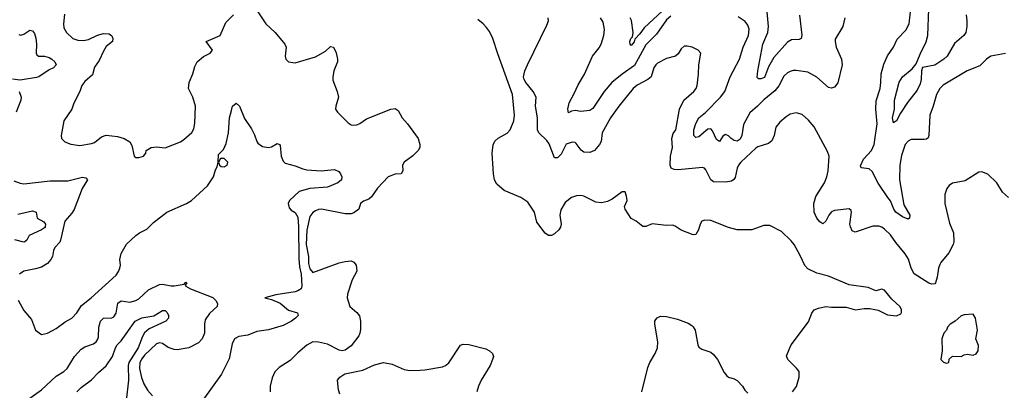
# Model space of a CAD drawing. Header units: inches. Extents: x 1552611 to 1694776, y 811966 to 917215.
# Tile 449 of 549: x 1657282 to 1663962, y 881281 to 883797. Entities that reach past the tile are written whole.
import ezdxf

# ---------------------------------------------------------------- set-up
doc = ezdxf.new("R2010")
doc.units = ezdxf.units.IN
doc.header["$MEASUREMENT"] = 0
doc.layers.add('B6858', color=7, linetype='Continuous')
doc.layers.add('B6868', color=7, linetype='Continuous')

msp = doc.modelspace()

# ---------------------------------------------------------------- linework, layer by layer
at = {"layer": 'B6858', "color": 5}
for points, elevation in [([(1658870, 883890.8), (1658952.7, 883770), (1659015.8, 883710), (1659080.5, 883630), (1659090.4, 883610), (1659084, 883550), (1659086.8, 883530), (1659106, 883510), (1659150, 883504.4), (1659290, 883546), (1659356, 883584), (1659390, 883616), (1659410.8, 883610), (1659430, 883572), (1659438, 883530), (1659438, 883510), (1659412.4, 883450), (1659406.6, 883406.6), (1659407, 883387), (1659435.5, 883310), (1659444, 883270), (1659426, 883210), (1659424.7, 883190), (1659438.8, 883170), (1659510, 883096.3), (1659530, 883083.8), (1659550, 883080.4), (1659570, 883084.4), (1659590, 883092.7), (1659635.3, 883124.7), (1659800.9, 883190), (1659830, 883193.6), (1659850, 883180.4), (1659876.4, 883130), (1659913.4, 883090), (1659986.4, 882990), (1659997.4, 882950), (1659996.5, 882930), (1659984.4, 882910), (1659950, 882874), (1659890, 882829), (1659879.1, 882810), (1659881.6, 882770), (1659870.6, 882750), (1659830, 882747.8), (1659783, 882730), (1659710, 882653.3), (1659670, 882594.7), (1659650, 882579.1), (1659614.9, 882565.1), (1659594.9, 882550), (1659582, 882510), (1659550, 882485.6), (1659530, 882479.6), (1659490, 882478.4), (1659330, 882510.7), (1659310, 882509.6), (1659290, 882499.5), (1659270, 882487.3), (1659250, 882460.7), (1659230, 882367.3), (1659225.6, 882270), (1659241.6, 882190), (1659242.4, 882142.4), (1659250, 882105.7), (1659270, 882080.3), (1659450, 882145.5), (1659490, 882155.3), (1659530, 882160.5), (1659550, 882150.7), (1659563.8, 882130), (1659568.4, 882090), (1659538.3, 882030), (1659505.4, 881934.6), (1659503.7, 881910), (1659523, 881850), (1659570.5, 881810), (1659586.7, 881786.7), (1659594.9, 881750), (1659593.2, 881693.2), (1659590.5, 881670), (1659582, 881650), (1659530, 881583.7), (1659490, 881554), (1659470, 881549.2), (1659450, 881553.2), (1659370, 881594), (1659310, 881607.3), (1659270, 881609.5), (1659230, 881586.6), (1659170, 881536.2), (1659116.9, 881483.1), (1659043.4, 881436.6), (1659013.8, 881406.2), (1658995.1, 881364.9), (1658982.6, 881310), (1658981.3, 881270)], 980), ([(1657586.1, 883833.9), (1657579.7, 883770), (1657581.8, 883741.8), (1657599.5, 883710), (1657642, 883670), (1657677.4, 883657.4), (1657716.1, 883656.1), (1657750, 883662.5), (1657810, 883691.8), (1657850, 883704.2), (1657890, 883700.4), (1657907, 883687), (1657913.7, 883670), (1657912.2, 883650), (1657870, 883615.1), (1657850, 883582.9), (1657820.8, 883519.2), (1657790, 883474.5), (1657776.5, 883423.5), (1657723.4, 883376.6), (1657704, 883350), (1657690.6, 883310), (1657650.3, 883230), (1657635.8, 883190), (1657582, 883110), (1657564.4, 883010), (1657566.4, 882990), (1657587.7, 882967.7), (1657630, 882951.3), (1657690, 882942.3), (1657770, 882955.8), (1657790, 882964.4), (1657837.8, 883002.2), (1657870, 883013.7), (1657945.3, 883005.2), (1657991.5, 882991.5), (1658029, 882969), (1658043.6, 882943.6), (1658058, 882870), (1658070, 882861), (1658090, 882860.7), (1658122, 882870), (1658139, 882890), (1658141.2, 882910), (1658174, 882930), (1658210, 882935), (1658270, 882926.4), (1658372.8, 882967.2), (1658396.2, 882983.8), (1658449.6, 883030.4), (1658463.6, 883056.4), (1658470, 883094), (1658474.5, 883210), (1658455.8, 883270), (1658426.9, 883330), (1658431.2, 883370), (1658455.8, 883430), (1658470, 883478.8), (1658485.6, 883510), (1658530, 883548), (1658574, 883570), (1658589.3, 883590), (1658546.6, 883650), (1658642, 883690), (1658680.9, 883779.1), (1658732, 883830)], 980), ([(1657275.6, 883695.6), (1657290, 883691.8), (1657310, 883699.5), (1657350, 883725.3), (1657370, 883720.4), (1657382.6, 883702.6), (1657391.8, 883671.8), (1657396.8, 883630), (1657394.9, 883570), (1657399.6, 883559.6), (1657410, 883549.2), (1657450, 883549.2), (1657481.3, 883541.3), (1657500.4, 883530), (1657520.5, 883510), (1657530.4, 883490), (1657512.2, 883470), (1657483, 883457), (1657411.7, 883408.3), (1657396.3, 883403.7), (1657285.5, 883385.5), (1657233.6, 883393.6)], 960), ([(1657278, 883310), (1657291.4, 883270), (1657289, 883250), (1657257.8, 883170)], 960), ([(1657272.9, 881892.9), (1657310, 881824), (1657362.4, 881762.4), (1657390.4, 881690.4), (1657430, 881660.7), (1657470, 881668), (1657530, 881700.5), (1657590, 881747), (1657637, 881770), (1657670, 881806), (1657702.5, 881857.5), (1657766.9, 881910), (1657936.5, 882063.5), (1657953.3, 882086.7), (1657962.2, 882110), (1657965.1, 882130), (1657961.6, 882170), (1657970, 882210.4), (1658007.8, 882272.2), (1658070, 882332.9), (1658094.5, 882350), (1658145.6, 882374.4), (1658190, 882419.5), (1658279.5, 882490), (1658414, 882550), (1658447.6, 882570), (1658557.2, 882670), (1658597.6, 882730), (1658610, 882778), (1658622.7, 882797.3), (1658629.6, 882830.4), (1658630, 882882), (1658664.5, 882915.5), (1658683.7, 882956.3), (1658699.3, 883030), (1658706.6, 883130), (1658718.3, 883181.7), (1658727, 883210), (1658750, 883230.6), (1658772.7, 883210), (1658807.1, 883127.1), (1658855.5, 883055.5), (1658875.6, 883015.6), (1658890.3, 882970), (1658898.9, 882958.9), (1658930, 882936.5), (1658969.6, 882930.4), (1658990, 882934.9), (1659030, 882955.5), (1659044.7, 882950), (1659050, 882942), (1659055.9, 882870), (1659070, 882837.6), (1659084, 882824), (1659150, 882804.9), (1659203.5, 882783.5), (1659230, 882778.7), (1659328.4, 882771.6), (1659419, 882779), (1659447.2, 882767.2), (1659459.3, 882750), (1659468.4, 882730), (1659464.4, 882710), (1659439.5, 882690), (1659370, 882660.3), (1659250, 882652), (1659179.3, 882630), (1659113, 882570), (1659104.2, 882550), (1659110, 882518.8), (1659123.7, 882503.7), (1659150, 882487.7), (1659170, 882456), (1659174.7, 882390), (1659176.5, 882176.5), (1659180.3, 882120.3), (1659191.4, 882068.6), (1659195.5, 881990), (1659191.9, 881970), (1659170, 881956.5), (1659150, 881950.6), (1659021, 881930), (1658944.7, 881910), (1658990, 881898), (1659050, 881872.3), (1659106.1, 881826.1), (1659166.4, 881806.4), (1659171.7, 881790), (1659153.8, 881770), (1659125.5, 881750), (1659070, 881721.2), (1658970, 881692), (1658890, 881679.7), (1658830, 881654.7), (1658770, 881646), (1658740.5, 881630), (1658724.4, 881595.6), (1658704.1, 881495.9), (1658651.7, 881390), (1658525.1, 881214.9)], 960), ([(1657243.4, 882703.4), (1657286.5, 882686.5), (1657310, 882682.4), (1657490, 882703.8), (1657610, 882703), (1657707.8, 882727.7), (1657730, 882723.8), (1657741.3, 882710), (1657705.5, 882650), (1657651, 882509), (1657635.4, 882484.6), (1657587.6, 882430), (1657559.8, 882300.2), (1657553.5, 882286.5), (1657520.3, 882250), (1657511.6, 882230), (1657504.7, 882190), (1657493.8, 882170), (1657470, 882142), (1657430, 882118.2), (1657390, 882105.1), (1657311.3, 882090), (1657280.7, 882070)], 960), ([(1657270, 882476.5), (1657370, 882499.5), (1657393.4, 882490), (1657400.3, 882450), (1657445, 882425), (1657456.6, 882410), (1657455.5, 882390), (1657450, 882384.2), (1657430.2, 882370), (1657347.4, 882332.6), (1657330, 882299.6), (1657318, 882290), (1657310, 882287.2), (1657250, 882301.6)], 940), ([(1657351.1, 881228.9), (1657430, 881283.6), (1657530, 881376.5), (1657582.4, 881410), (1657603.5, 881430), (1657654.7, 881510), (1657700, 881560), (1657724.3, 881575.7), (1657782.3, 881597.7), (1657801.3, 881610), (1657812.7, 881627.3), (1657816.3, 881643.7), (1657819.3, 881710), (1657830, 881751.6), (1657850, 881771.3), (1657907.9, 881772.1), (1657919.9, 881780.1), (1657935.8, 881804.2), (1657948, 881872), (1657970, 881888.5), (1658030, 881880.5), (1658069.9, 881890.1), (1658090, 881902.6), (1658155.8, 881964.2), (1658230, 881999), (1658250, 882001.3), (1658309.3, 881989.3), (1658329.7, 881989.7), (1658398.5, 882001.5), (1658410, 882014.9), (1658416.4, 882010), (1658404.9, 881995.1), (1658410, 881988.4), (1658441.1, 881970), (1658592.3, 881912.3), (1658612.4, 881890), (1658623.1, 881870), (1658621.6, 881850), (1658570, 881801.5), (1658540.9, 881759), (1658535.2, 881730), (1658536.6, 881670), (1658520.2, 881630), (1658496.1, 881603.9), (1658430, 881568.8), (1658350, 881556.9), (1658330, 881559.1), (1658290, 881572.8), (1658250, 881598.4), (1658230, 881603.5), (1658210, 881596.8), (1658130, 881519.5), (1658110, 881495.2), (1658096.9, 881470), (1658094.3, 881430), (1658107.7, 881367.7), (1658124.6, 881324.6), (1658150, 881281.7), (1658184.1, 881244.1)], 940), ([(1657669, 881271), (1657700, 881300), (1657768.7, 881351.3), (1657817.2, 881402.8), (1657870, 881446.5), (1657911.6, 881510), (1657931.2, 881568.8), (1657942.7, 881590), (1657970, 881617.2), (1658066.3, 881750), (1658110, 881772.1), (1658192.9, 881787.1), (1658250, 881823.1), (1658270, 881823.8), (1658282.4, 881810), (1658291.5, 881790), (1658291.5, 881770), (1658274.4, 881750), (1658161.7, 881698.3), (1658130, 881671.8), (1658114.4, 881645.6), (1658085.1, 881570), (1658023.8, 881470), (1658019.2, 881450), (1658020.8, 881350), (1658004.2, 881210)], 920), ([(1659455.1, 881255.1), (1659444.1, 881284.1), (1659437.2, 881350), (1659453.2, 881370), (1659487.9, 881392.1), (1659610, 881418), (1659690, 881453.4), (1659750, 881470.4), (1659810, 881457.6), (1659890, 881422.4), (1659930, 881416.4), (1660000, 881418.7)], 980)]:
    msp.add_lwpolyline(points, dxfattribs=dict(at, elevation=elevation))
at = {"layer": 'B6858', "color": 5, "elevation": 960}
msp.add_lwpolyline([(1658645.4, 882854.6), (1658632, 882830), (1658638, 882810), (1658650, 882801), (1658670, 882798.8), (1658688.7, 882810), (1658695.1, 882830), (1658670, 882854)], close=True, dxfattribs=at)
at = {"layer": 'B6868', "color": 5}
for points, elevation in [([(1661642.4, 883857.6), (1661518.1, 883741.9), (1661490, 883701), (1661456.2, 883663.8), (1661450, 883647.3), (1661430, 883622.9), (1661423.6, 883630), (1661422, 883650), (1661428.6, 883670), (1661438.4, 883681.6), (1661444.5, 883710), (1661431.7, 883791.7), (1661424, 883810)], 920), ([(1662571.5, 883828.5), (1662588.9, 883691.1), (1662583.8, 883670), (1662570, 883662.3), (1662518.9, 883661.1), (1662490, 883644.7), (1662399.3, 883540.7), (1662362.7, 883477.3), (1662334.5, 883405.5), (1662310, 883394.7), (1662294.8, 883394.8), (1662285.7, 883405.7), (1662289.8, 883449.8), (1662323.7, 883630), (1662357, 883710), (1662362.1, 883750), (1662350, 883875.1)], 920), ([(1663970, 883566.9), (1663870, 883548.4), (1663842, 883530), (1663795.8, 883484.2), (1663710, 883450.9), (1663547.5, 883352.5), (1663523.6, 883330), (1663501.6, 883290), (1663478.9, 883210), (1663455.6, 883150), (1663450.2, 883009.8), (1663445.3, 882994.7), (1663433.8, 882986.2), (1663417, 882983), (1663330, 882983.1), (1663310, 882972.5), (1663290, 882949.6), (1663264.4, 882875.6), (1663252.7, 882810), (1663250.6, 882710), (1663280.6, 882540.6), (1663320.3, 882470), (1663318, 882450), (1663310, 882442), (1663270, 882457.8), (1663226.3, 882490), (1663212, 882510), (1663190, 882568.2), (1663170.5, 882590.5), (1663106.7, 882686.7), (1663066.1, 882766.1), (1663044.4, 882784.4), (1662991.4, 882791.4), (1662985.5, 882805.5), (1663006.5, 882850), (1663060.2, 882910), (1663079.3, 882950), (1663099.6, 883090), (1663089.9, 883190), (1663093.1, 883246.9), (1663118.6, 883330), (1663124.8, 883370), (1663126, 883430), (1663144.3, 883495.7), (1663169, 883551), (1663209.6, 883610), (1663235, 883664.9), (1663294.4, 883725.6), (1663316.4, 883770), (1663328.4, 883870)], 940), ([(1663702.2, 883830), (1663708.3, 883790), (1663708.2, 883751.8), (1663700.3, 883710), (1663687.4, 883690), (1663624.9, 883635.1), (1663573.4, 883550), (1663551.5, 883530), (1663490, 883489), (1663407.4, 883472.6), (1663399.5, 883450), (1663397.8, 883390), (1663390, 883361.3), (1663370, 883317.7), (1663304.1, 883235.9), (1663256.7, 883163.3), (1663230, 883109.6), (1663210, 883096), (1663203.8, 883130), (1663216, 883190), (1663216.8, 883250), (1663247.9, 883372.1), (1663270.5, 883409.5), (1663335.8, 883464.2), (1663363.6, 883496.4), (1663390, 883563.7), (1663432.5, 883647.5), (1663442.2, 883690), (1663449.3, 883870)], 920), ([(1662524.5, 881270), (1662552.8, 881307.2), (1662569.7, 881369.7), (1662569.6, 881410), (1662552.6, 881432.6), (1662492.3, 881490), (1662484.5, 881515.5), (1662515.6, 881590), (1662633.8, 881746.2), (1662655.5, 881804.5), (1662672.7, 881827.3), (1662700.2, 881839.8), (1662750, 881850.6), (1662790, 881845.5), (1662890, 881846), (1662951.9, 881828.1), (1663010, 881836.3), (1663050, 881836.4), (1663105.8, 881825.8), (1663170, 881794), (1663230, 881786), (1663258.9, 881801.1), (1663265.2, 881810), (1663263.7, 881830), (1663252, 881850), (1663199.3, 881899.3), (1663150, 881960.9), (1663130, 881967), (1663090, 881956.2), (1663038, 881978), (1662910, 881998), (1662770, 882055.6), (1662690, 882075.6), (1662630, 882105.1), (1662608.6, 882128.6), (1662577, 882197), (1662535.6, 882270), (1662515.8, 882295.8), (1662450, 882359.5), (1662370, 882399.3), (1662330, 882400.9), (1662248.5, 882371.5), (1662150, 882371.1), (1662090, 882387.2), (1661970, 882433.6), (1661930, 882435.1), (1661910, 882429), (1661899.1, 882410), (1661887.7, 882370), (1661870, 882339), (1661850, 882336), (1661770, 882369.4), (1661730, 882396.2), (1661710, 882402), (1661670, 882399.6), (1661572.1, 882412.1), (1661530, 882394), (1661510, 882394), (1661464, 882430), (1661430, 882447), (1661389.6, 882510), (1661386, 882530), (1661402.9, 882570), (1661399.5, 882599.5), (1661390, 882628), (1661370, 882629.2), (1661302, 882578), (1661270, 882563), (1661230, 882553), (1661190, 882558), (1661110, 882599.5), (1661090, 882603.7), (1661058.5, 882601.5), (1661024.7, 882590), (1660983.4, 882556.6), (1660953.9, 882506.1), (1660946.3, 882470), (1660954.9, 882410), (1660951.3, 882388.7), (1660939.5, 882370), (1660910, 882342.4), (1660890, 882331.5), (1660870, 882333), (1660847.4, 882347.4), (1660790, 882421.6), (1660773.8, 882490), (1660730, 882559.3), (1660682, 882590), (1660570, 882638.1), (1660520, 882680), (1660503.3, 882710), (1660495.7, 882750), (1660487.6, 882890), (1660493.3, 882946.7), (1660506.7, 882973.3), (1660527.1, 882992.9), (1660590, 883026.9), (1660609.9, 883050), (1660634.4, 883110), (1660638.3, 883150), (1660626.1, 883290), (1660526.1, 883566.1), (1660493.1, 883670), (1660470, 883716.2), (1660450, 883744.8), (1660426.9, 883770), (1660390, 883799)], 980), ([(1663989.2, 882590), (1663950, 882627), (1663910, 882689.6), (1663850, 882747.6), (1663810, 882764), (1663790, 882762), (1663696.7, 882703.3), (1663610, 882688.3), (1663588.2, 882671.8), (1663571.8, 882650), (1663558, 882610), (1663559, 882550), (1663590, 882414.8), (1663616.5, 882350), (1663619.5, 882290), (1663614.9, 882270), (1663586, 882214), (1663531.2, 882148.8), (1663524.7, 882135.3), (1663515.5, 882110), (1663506.7, 882050), (1663494.6, 882010), (1663490, 882004.2), (1663470, 882001.7), (1663450, 882008.4), (1663350, 882071), (1663329.8, 882110), (1663311, 882171), (1663290, 882206.6), (1663225.4, 882285.4), (1663190, 882336.3), (1663150, 882375.8), (1663130, 882388.3), (1663110, 882394.8), (1663070, 882394.8), (1662950, 882353.6), (1662930, 882362.9), (1662917.7, 882390), (1662914.7, 882410), (1662924.5, 882490), (1662922, 882502), (1662910, 882512.3), (1662810, 882501.5), (1662790, 882493.5), (1662770.3, 882470), (1662750, 882429.3), (1662730, 882412), (1662710, 882424.2), (1662690, 882449.7), (1662671.8, 882490), (1662669.8, 882550.2), (1662684, 882596), (1662742.6, 882690), (1662758.3, 882730), (1662766.6, 882770), (1662773.6, 882870), (1662762, 882902), (1662672.2, 883070), (1662634, 883114), (1662590, 883152.6), (1662550, 883163.9), (1662510, 883156), (1662481.8, 883138.2), (1662439.4, 883100.6), (1662412.8, 883067.2), (1662401.5, 883010), (1662384.7, 882975.3), (1662362.3, 882957.7), (1662290, 882934.2), (1662275.2, 882924.8), (1662174.3, 882830), (1662158.2, 882810), (1662150.2, 882790), (1662135.2, 882724.8), (1662126.9, 882713.1), (1662110, 882702), (1662070, 882694.3), (1661990, 882697.4), (1661969.8, 882709.8), (1661938, 882778), (1661928.7, 882788.7), (1661913.6, 882793.6), (1661750, 882778), (1661721.2, 882781.2), (1661702, 882790), (1661696, 882810), (1661698, 882870), (1661710.9, 882930), (1661705.3, 882990), (1661715.9, 883024.1), (1661733.8, 883050), (1661759.3, 883190), (1661788.6, 883250), (1661855.1, 883310), (1661870.7, 883329.3), (1661877.6, 883350), (1661887.5, 883427.5), (1661889.7, 883490.3), (1661903.7, 883570), (1661885.2, 883590), (1661844, 883610), (1661810, 883618), (1661790, 883616.2), (1661770, 883599.3), (1661750, 883566), (1661730.8, 883550), (1661670, 883533), (1661610, 883501.1), (1661597, 883490), (1661584.9, 883470), (1661566.7, 883410), (1661544.4, 883390), (1661470, 883353.2), (1661442.9, 883330), (1661346.7, 883210), (1661289.3, 883130), (1661232.6, 883030), (1661227.6, 882970), (1661216.1, 882950), (1661180.8, 882910), (1661150, 882894.5), (1661110, 882897.8), (1661090.6, 882910.6), (1661057.2, 882957.2), (1661050, 882962.9), (1661030, 882965.4), (1660990, 882951.1), (1660956.1, 882883.9), (1660930, 882859.3), (1660910, 882858.5), (1660874.1, 882954.1), (1660858, 882978), (1660803.4, 883030), (1660795.6, 883050), (1660794, 883130), (1660780.6, 883210), (1660785, 883270), (1660765.7, 883310), (1660715.5, 883370), (1660704.8, 883390), (1660700.9, 883410), (1660709, 883450), (1660726.4, 883490), (1660859.2, 883760.8), (1660868.8, 883790), (1660867.6, 883810)], 960), ([(1661699.3, 883820.7), (1661670, 883797), (1661601.7, 883698.3), (1661530, 883625.9), (1661453.1, 883486.9), (1661370, 883428.1), (1661299.4, 883370), (1661247.4, 883310), (1661170, 883195.1), (1661150, 883179.7), (1661090, 883174.3), (1661050, 883180.7), (1661024.6, 883175.4), (1661005.6, 883165.6), (1661000.3, 883190), (1661010, 883233), (1661044.7, 883295.3), (1661070, 883354), (1661113.5, 883426.5), (1661169, 883550), (1661214, 883606), (1661226.9, 883630), (1661245.7, 883690), (1661250.5, 883730.5), (1661240.2, 883780.2), (1661222.6, 883810)], 940), ([(1662879, 883810), (1662866, 883750), (1662814.9, 883665.1), (1662813.4, 883650), (1662820.9, 883610), (1662858, 883530), (1662861.7, 883490), (1662832.3, 883367.7), (1662810, 883338), (1662790, 883332), (1662770, 883337.6), (1662690, 883407.8), (1662630, 883441.3), (1662550, 883453.1), (1662530, 883453.1), (1662510, 883446.2), (1662490, 883435.6), (1662466, 883414), (1662431.7, 883348.3), (1662406, 883314), (1662330, 883253.6), (1662287.3, 883210), (1662234.4, 883165.6), (1662193.6, 883086.4), (1662180.1, 883010), (1662170, 882985.5), (1662150, 882972.9), (1662130, 882976.2), (1662108, 882990), (1662090, 883009.6), (1662070, 883018.7), (1662053.4, 883006.6), (1662030, 882969.6), (1662010, 882984.2), (1661982.7, 883042.7), (1661970, 883055.6), (1661950, 883053.3), (1661890, 883002.5), (1661870, 882996.4), (1661854.7, 883010), (1661855.6, 883050), (1661868.5, 883091.5), (1661889.9, 883130), (1661933.9, 883166.1), (1662035.7, 883270), (1662065, 883310), (1662102, 883410), (1662164.8, 883530), (1662189.1, 883610), (1662226.8, 883690), (1662231.8, 883731.8), (1662221, 883761), (1662203.7, 883783.7), (1662157.3, 883817.3)], 940), ([(1661503.6, 881270), (1661544.4, 881435.6), (1661556, 881470), (1661594, 881530), (1661609.4, 881570.6), (1661612.3, 881610), (1661591.6, 881730), (1661592, 881750), (1661598.3, 881761.7), (1661606.7, 881773.3), (1661630, 881783.8), (1661670, 881783.1), (1661743.8, 881763.8), (1661816.2, 881736.2), (1661841.1, 881721.1), (1661852, 881712), (1661863.8, 881690), (1661881.6, 881590), (1661890, 881574.8), (1661910, 881560.7), (1661970, 881540.7), (1661990, 881524), (1662016.4, 881490), (1662062.3, 881402.3), (1662079.9, 881379.9), (1662090, 881370.5), (1662130, 881359.3), (1662150, 881348.2), (1662185.5, 881310), (1662201.6, 881281.6), (1662221.6, 881261.6)], 980), ([(1660000, 881418.7), (1660030, 881419.6), (1660150, 881441.6), (1660171.4, 881448.6), (1660193.1, 881466.9), (1660272.1, 881587.9), (1660290, 881594.9), (1660330, 881591.4), (1660443.6, 881563.6), (1660470, 881550.2), (1660489.1, 881530), (1660495.6, 881510), (1660490.3, 881490), (1660474.3, 881450), (1660413.4, 881350), (1660394.6, 881310), (1660383.7, 881270)], 980)]:
    msp.add_lwpolyline(points, dxfattribs=dict(at, elevation=elevation))
at = {"layer": 'B6868', "color": 5, "elevation": 980}
msp.add_lwpolyline([(1663750, 881797.2), (1663690, 881794.5), (1663670, 881786.6), (1663629, 881751), (1663593.4, 881730), (1663576.3, 881710), (1663570, 881688.7), (1663551.3, 881670), (1663538, 881630), (1663541, 881550), (1663532, 881490), (1663550, 881472), (1663570, 881464.7), (1663586, 881470), (1663588.4, 881491.6), (1663610, 881514), (1663670, 881511), (1663690, 881522.8), (1663710, 881526.8), (1663750, 881520.7), (1663770, 881527.7), (1663784.5, 881550), (1663786, 881586), (1663769, 881630), (1663780.5, 881690), (1663766.6, 881770)], close=True, dxfattribs=at)

doc.saveas('drawing.dxf')
